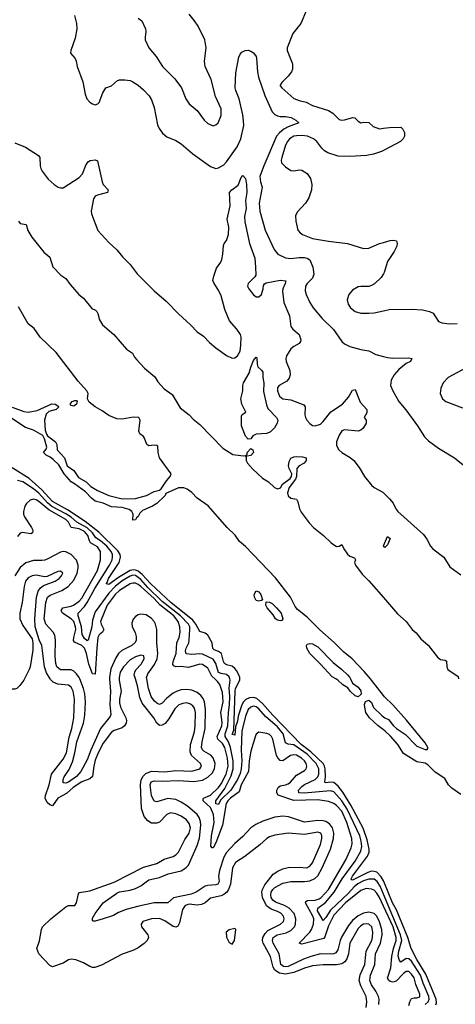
# Model space of a CAD drawing. Header units: inches. Extents: x 1934316 to 2140091, y 524953 to 667329.
# Tile 276 of 384: x 2047286 to 2050536, y 607573 to 614919. Entities that reach past the tile are written whole.
import ezdxf

# ---------------------------------------------------------------- set-up
doc = ezdxf.new("R2010")
doc.units = ezdxf.units.IN
doc.header["$MEASUREMENT"] = 0
for name, color, linetype in [('C0640', 7, 'Continuous'), ('C0641', 7, 'Continuous'), ('C0650', 7, 'Continuous'), ('C0651', 7, 'Continuous')]:
    doc.layers.add(name, color=color, linetype=linetype)

msp = doc.modelspace()

# ---------------------------------------------------------------- linework, layer by layer
at = {"layer": 'C0640', "color": 5}
for points, elevation in [([(2047322.7, 610000), (2047317.8, 609990), (2047287.8, 609952.2), (2047263.8, 609930), (2047250, 609924.4), (2047230, 609924.8), (2047152.5, 609952.5), (2047118.2, 609978.2), (2047105, 610000)], 240), ([(2049871.9, 607550), (2049876.2, 607590), (2049869.9, 607630), (2049830.9, 607710), (2049819.6, 607750), (2049827.2, 607792.8), (2049860.2, 607870), (2049871.7, 607970), (2049912.8, 608050), (2049918.7, 608070), (2049921.6, 608110), (2049912.1, 608150), (2049890.6, 608170.6), (2049870, 608173.7), (2049850, 608169.9), (2049830, 608158.7), (2049810, 608138.8), (2049749.6, 608030), (2049738.1, 607950), (2049727.1, 607912.9), (2049711.2, 607888.8), (2049690, 607875.3), (2049650, 607866.8), (2049550, 607867.7), (2049470, 607858.9), (2049410, 607842.6), (2049330, 607808.8), (2049270, 607796.9), (2049224.2, 607804.2), (2049188.3, 607828.3), (2049176.8, 607850), (2049157.9, 607930), (2049101.7, 608030), (2049096.9, 608050), (2049099.9, 608070), (2049118, 608102), (2049137.6, 608122.4), (2049231.4, 608170), (2049253.4, 608190), (2049258.5, 608210), (2049253.5, 608230), (2049233.4, 608253.4), (2049210, 608266.3), (2049162.6, 608282.6), (2049128.5, 608308.5), (2049098.5, 608370), (2049092.8, 608410), (2049097.1, 608430), (2049116, 608464), (2049158.9, 608521.1), (2049177.5, 608542.5), (2049212.7, 608567.3), (2049250, 608583), (2049290, 608593), (2049370, 608595.2), (2049428.8, 608591.2), (2049450, 608602.4), (2049470, 608628.9), (2049530, 608765.3), (2049539.8, 608810), (2049540.3, 608830), (2049532, 608850), (2049510, 608856.2), (2049410, 608840.6), (2049290, 608850.8), (2049190, 608834.8), (2049150, 608821.3), (2049130, 608809.6), (2049078, 608762), (2048965, 608675), (2048896, 608630), (2048872.7, 608590), (2048858.9, 608470), (2048844.6, 608430), (2048831.1, 608408.9), (2048810, 608391.3), (2048790, 608382.4), (2048710, 608365.3), (2048669.6, 608330.4), (2048642.8, 608317.2), (2048610, 608311.8), (2048550, 608319.5), (2048520.3, 608310), (2048499.5, 608280.5), (2048478.5, 608181.5), (2048465.4, 608154.6), (2048450, 608147.6), (2048430, 608153.6), (2048370, 608194.8), (2048330, 608212.8), (2048270, 608209.7), (2048205.5, 608190), (2048192.4, 608170), (2048194.4, 608150), (2048242, 608090), (2048247.3, 608070), (2048236, 608050), (2048213.5, 608026.5), (2048170, 607995.1), (2048130, 607974.5), (2048050, 607947), (2047895.9, 607864.1), (2047847.7, 607847.7), (2047830, 607847.6), (2047810, 607854.5), (2047762.6, 607882.6), (2047705.4, 607905.4), (2047670, 607909.8), (2047650, 607904.2), (2047610, 607880.3), (2047530, 607853.3), (2047510, 607862.6), (2047430, 607948.7), (2047413.2, 607990), (2047434.7, 608045.3), (2047448.7, 608130), (2047456.8, 608150), (2047517.4, 608210), (2047630, 608299.7), (2047650, 608309.4), (2047696.2, 608310), (2047709.1, 608330.9), (2047723.9, 608396.1), (2047732.7, 608407.3), (2047810, 608418.5), (2047990, 608484.3), (2048210, 608596.5), (2048310, 608624.4), (2048363.7, 608656.3), (2048430, 608674.9), (2048450, 608687), (2048470, 608708.4), (2048518.4, 608801.6), (2048550, 608850.4), (2048559.5, 608890), (2048550, 608922.6), (2048530, 608948.7), (2048490, 608977), (2048450, 608993), (2048410, 609001.5), (2048382.6, 608990), (2048330, 608932.8), (2048310, 608924.7), (2048270, 608925.1), (2048240.9, 608940.9), (2048214.2, 608974.2), (2048194.8, 609034.8), (2048187.9, 609210), (2048193, 609247), (2048206.2, 609273.8), (2048226.2, 609293.8), (2048270, 609312.2), (2048370, 609306.7), (2048450, 609316.1), (2048570, 609311.4), (2048629.7, 609330), (2048642, 609350), (2048634.8, 609370), (2048568.3, 609428.3), (2048557.1, 609457), (2048560.4, 609510), (2048590, 609606.4), (2048595.3, 609650), (2048597.5, 609750), (2048590, 609783.1), (2048578.5, 609798.5), (2048554.8, 609814.8), (2048530, 609821), (2048501.9, 609818.1), (2048473.7, 609806.3), (2048443.1, 609776.9), (2048398.4, 609701.6), (2048371.8, 609668.2), (2048350, 609654.6), (2048330, 609652.7), (2048310, 609669.7), (2048286, 609710), (2048198.8, 609818.8), (2048182.5, 609862.5), (2048165.3, 609950), (2048150.1, 610000)], 240), ([(2048028.4, 610000), (2048028.9, 609990), (2048043.4, 609910), (2048030.7, 609850), (2048030, 609821), (2048038.1, 609790), (2048078.4, 609710), (2048083.5, 609690), (2048081.3, 609670), (2048067.8, 609650), (2048050, 609636.5), (2047990, 609616.5), (2047970, 609603.2), (2047910, 609521.5), (2047870.5, 609450), (2047850, 609393.8), (2047838.4, 609350), (2047828.4, 609271.6), (2047810, 609256), (2047750, 609233.5), (2047685.2, 609190), (2047635.6, 609144.4), (2047569.5, 609110), (2047530, 609054.8), (2047510, 609060.6), (2047490, 609078.4), (2047476.1, 609110), (2047478.5, 609130), (2047504.9, 609210), (2047523.4, 609290), (2047610, 609400.9), (2047634.8, 609450), (2047654.9, 609565.1), (2047674.6, 609630), (2047690.7, 609709.3), (2047694.6, 609850), (2047684.4, 609910), (2047670, 609939.3), (2047650, 609953.6), (2047570, 609962.4), (2047535.9, 609975.9), (2047515.8, 609995.8), (2047513.3, 610000)], 240), ([(2047956.2, 610000), (2047963.9, 609910), (2047958.3, 609810), (2047964.8, 609735.2), (2047960.5, 609719.5), (2047889.8, 609630), (2047816.5, 609470), (2047790, 609397.5), (2047743.3, 609310), (2047710, 609273.6), (2047650, 609229.9), (2047630, 609222.7), (2047610, 609225.1), (2047609.8, 609249.8), (2047618, 609270), (2047655.1, 609324.9), (2047679.1, 609380.9), (2047697.9, 609450), (2047711.6, 609530), (2047762.1, 609670), (2047771.4, 609730), (2047776, 609830), (2047772.2, 609890), (2047763, 609930), (2047734.1, 610000)], 220), ([(2049965.5, 607570), (2049967.5, 607610), (2049962.5, 607630), (2049943.5, 607670), (2049910, 607717.9), (2049899.3, 607750), (2049903.3, 607790), (2049935.2, 607870), (2049941.5, 607950), (2049977.4, 608030), (2049989.6, 608090), (2049986.6, 608130), (2049970, 608188.2), (2049950, 608230.9), (2049930, 608250.8), (2049890, 608259.9), (2049850, 608253.7), (2049810, 608231.7), (2049770, 608198.2), (2049739.5, 608160.5), (2049686.6, 608073.4), (2049676.6, 608050), (2049659.8, 607980.2), (2049643.7, 607956.3), (2049630, 607949.2), (2049610, 607946.8), (2049530, 607950.2), (2049457.8, 607930), (2049404.3, 607910), (2049290, 607854.6), (2049270, 607851.2), (2049254, 607854), (2049235.1, 607870), (2049222.1, 607950), (2049177.9, 608030), (2049173.1, 608050), (2049178, 608070), (2049207.4, 608090), (2049274.3, 608105.7), (2049310, 608122.9), (2049335, 608150), (2049344, 608170), (2049346.6, 608210), (2049332.8, 608250), (2049295.7, 608290), (2049262.1, 608310), (2049195.2, 608335.2), (2049174.3, 608350), (2049162.9, 608370), (2049158.9, 608390), (2049162.1, 608410), (2049175, 608430), (2049190, 608443.1), (2049250, 608476.3), (2049310, 608489.7), (2049410, 608490.1), (2049450, 608494.7), (2049488.7, 608511.3), (2049510, 608532), (2049543.4, 608590), (2049604.7, 608730), (2049628.2, 608810), (2049630.8, 608850), (2049619, 608890), (2049598.3, 608918.3), (2049570, 608937.3), (2049550, 608942.8), (2049510, 608944.6), (2049410, 608932.8), (2049290.3, 608970.3), (2049250, 608976.4), (2049190, 608968.9), (2049100, 608940), (2049046.6, 608913.4), (2049010, 608888.2), (2048950, 608825.7), (2048890, 608772.6), (2048830, 608705), (2048810.1, 608669.9), (2048775.5, 608570), (2048770.1, 608530), (2048773.9, 608490), (2048763.6, 608470), (2048750, 608464.8), (2048690, 608460.1), (2048670, 608453), (2048601.8, 608410), (2048566.2, 608393.8), (2048433.6, 608366.4), (2048390, 608329.8), (2048290, 608329.3), (2048174.4, 608305.6), (2048079.7, 608280.3), (2048023.4, 608256.6), (2047985.1, 608234.9), (2047910, 608209.8), (2047850, 608194), (2047833.6, 608193.6), (2047830, 608198), (2047830, 608214.8), (2047848, 608250), (2047909.8, 608330), (2048010, 608402), (2048030, 608410.7), (2048110, 608424.6), (2048150, 608436.2), (2048190, 608456.3), (2048250, 608501.7), (2048330, 608519.1), (2048393.3, 608546.7), (2048490, 608569.7), (2048524.6, 608590), (2048544.9, 608610), (2048610, 608756.5), (2048628.3, 608811.7), (2048638.3, 608910), (2048635.7, 608935.7), (2048625.4, 608965.4), (2048609.9, 608990), (2048536.7, 609050), (2048490, 609080.7), (2048450, 609099.6), (2048390, 609109.5), (2048310, 609082.2), (2048290, 609089.1), (2048270.2, 609130.2), (2048258.3, 609210), (2048268, 609232), (2048290, 609241.2), (2048350, 609237.3), (2048470, 609242.6), (2048584.9, 609235.1), (2048650, 609245.4), (2048690, 609266.3), (2048722.1, 609297.9), (2048739.3, 609330), (2048743.9, 609370), (2048730, 609411), (2048711.1, 609431.1), (2048661, 609461), (2048650.9, 609470.9), (2048643, 609490), (2048646.5, 609530), (2048670.8, 609630), (2048671.5, 609771.5), (2048665.2, 609830), (2048654.8, 609854.8), (2048637.7, 609877.7), (2048610, 609899.4), (2048570, 609917.2), (2048530, 609922), (2048490, 609918.3), (2048460.2, 609910), (2048430, 609894.4), (2048383.8, 609856.2), (2048350, 609818.4), (2048330, 609810.6), (2048310, 609819.3), (2048290, 609836.5), (2048267.5, 609870), (2048247.9, 609927.9), (2048234.2, 610000)], 220), ([(2050000, 608304.7), (2049970, 608369.5), (2049950, 608402), (2049930, 608423.8), (2049910, 608432.6), (2049870, 608436.7), (2049830, 608422.8), (2049717.2, 608330), (2049630, 608236.9), (2049590, 608157.5), (2049563.4, 608076.6), (2049555.5, 608064.5), (2049390, 608020.4), (2049369.9, 608029.9), (2049449.9, 608110), (2049463.2, 608130), (2049478.5, 608170), (2049479.2, 608210), (2049472.8, 608230), (2049417.4, 608330), (2049421.2, 608338.8), (2049433.1, 608346.9), (2049490, 608349.1), (2049520.9, 608359.1), (2049536, 608370), (2049589.9, 608430), (2049718.6, 608650), (2049758.6, 608741.4), (2049765.6, 608770), (2049764.5, 608810), (2049727.7, 608930), (2049690, 609013.8), (2049650, 609057.1), (2049630, 609070.7), (2049590, 609085.9), (2049510, 609097.4), (2049330, 609094.5), (2049213.2, 609133.2), (2049203.8, 609150), (2049204.9, 609170), (2049213.6, 609190), (2049230, 609203.9), (2049270, 609209.6), (2049290, 609217.4), (2049305.8, 609230), (2049350, 609283.5), (2049410, 609317.3), (2049422, 609330), (2049427.9, 609350), (2049422.2, 609370), (2049409.8, 609390), (2049388.7, 609410), (2049350, 609430.9), (2049330, 609435), (2049306, 609430), (2049250.1, 609389.9), (2049230, 609391.6), (2049211.3, 609411.3), (2049202.2, 609430), (2049175.6, 609550), (2049164.5, 609570), (2049150, 609585.3), (2049130, 609594.4), (2049070, 609603.5), (2049051.2, 609588.8), (2049044.5, 609575.6), (2049010, 609461.6), (2048997.5, 609390), (2048993.4, 609310), (2048937.7, 609210), (2048922.9, 609157.1), (2048859.2, 609110), (2048838.8, 609090), (2048826.3, 609070), (2048800.2, 608910), (2048750, 608778.4), (2048730, 608740.6), (2048721, 608741), (2048712.9, 608752.9), (2048717, 608830), (2048735.8, 608930), (2048731.8, 608990), (2048710, 609041.2), (2048655.5, 609090), (2048655.3, 609104.7), (2048656.4, 609110), (2048710, 609132.3), (2048770.2, 609190), (2048790, 609218), (2048827.3, 609290), (2048842.2, 609350), (2048837.5, 609410), (2048817.4, 609490), (2048799.8, 609519.8), (2048764.8, 609550), (2048760.3, 609570), (2048794.8, 609650), (2048796, 609676), (2048787.5, 609750), (2048804.7, 609830), (2048799.7, 609899.7), (2048778.7, 609958.7), (2048762.2, 609982.2), (2048742.7, 610000)], 180), ([(2050000, 608395.3), (2049975, 608455), (2049953.8, 608490), (2049930, 608505.7), (2049890, 608506.3), (2049850, 608494.8), (2049808.3, 608471.7), (2049781.2, 608450), (2049739, 608401), (2049604.8, 608275.2), (2049570, 608220.4), (2049550, 608198.5), (2049507.3, 608270), (2049509.4, 608290), (2049568.6, 608331.4), (2049631.7, 608408.3), (2049692.3, 608510), (2049790, 608639.6), (2049830, 608716), (2049838.8, 608750), (2049834.4, 608790), (2049823.5, 608830), (2049730, 609029.5), (2049690, 609090.6), (2049630, 609157.8), (2049605.8, 609165.8), (2049407.4, 609147.4), (2049367.6, 609150), (2049366.2, 609170), (2049390, 609197.5), (2049410, 609213), (2049489.9, 609250), (2049509.1, 609270.9), (2049516.9, 609290), (2049517.1, 609330), (2049498.3, 609370), (2049430, 609439.7), (2049330, 609509.4), (2049290, 609514.4), (2049270, 609523.4), (2049252.8, 609590), (2049210, 609642.1), (2049120.6, 609720.6), (2049070, 609776.9), (2049050, 609791.2), (2049030, 609796.2), (2049010, 609790.9), (2048990, 609771.3), (2048970, 609722.4), (2048943.9, 609610), (2048939.3, 609470), (2048942.6, 609390), (2048938.2, 609330), (2048930, 609295.6), (2048910, 609250), (2048862, 609170), (2048783.2, 609096.8), (2048770, 609062.7), (2048750, 609067.5), (2048748.8, 609090), (2048816.1, 609183.9), (2048863.7, 609276.3), (2048878.3, 609330), (2048878.5, 609390), (2048858.9, 609490), (2048843.6, 609530), (2048819, 609570), (2048818.6, 609590), (2048838.5, 609650), (2048842.8, 609750), (2048851.9, 609808.1), (2048854.4, 609870), (2048848.8, 609931.2), (2048855.8, 609990), (2048853.6, 610000)], 160), ([(2050000, 608493.4), (2049983.7, 608523.7), (2049950, 608557.5), (2049930, 608564.7), (2049910, 608565.5), (2049882.8, 608557.2), (2049770, 608499.5), (2049761, 608501), (2049758.2, 608510), (2049769.2, 608530), (2049881, 608679), (2049892, 608708), (2049892.4, 608730), (2049878.8, 608798.8), (2049847.9, 608887.9), (2049757.4, 609057.4), (2049695.7, 609155.7), (2049661.2, 609201.2), (2049630, 609227.5), (2049610, 609230.8), (2049564.5, 609224.5), (2049561.7, 609230), (2049568.4, 609271.6), (2049565.8, 609330), (2049561.1, 609350), (2049550, 609370), (2049457.6, 609457.6), (2049385.1, 609510), (2049175.4, 609730), (2049098.2, 609818.2), (2049054.7, 609854.7), (2049030, 609863), (2048999.6, 609860.4), (2048973.7, 609846.3), (2048954.1, 609825.9), (2048940.1, 609799.9), (2048916.5, 609723.5), (2048910, 609685.6), (2048896.2, 609643.8), (2048890, 609582), (2048870, 609587), (2048882.8, 609617.2), (2048893.2, 609910), (2048897.1, 609930), (2048927.6, 609990), (2048927.7, 610000)], 140), ([(2049753.5, 610000), (2049767.8, 609967.8), (2049810, 609940.2), (2049830, 609910.5), (2049833.2, 609886.8), (2049810, 609866), (2049790, 609873.3), (2049751.8, 609910), (2049734.7, 609934.8), (2049697.2, 609957.2), (2049659.5, 609990), (2049643.8, 610000)], 120), ([(2050000, 609875.7), (2049910.8, 609990.8), (2049902.9, 610000)], 120), ([(2050000, 609620.1), (2049959.8, 609650), (2049896.8, 609710), (2049868.3, 609750), (2049859.7, 609790), (2049859.2, 609810), (2049867, 609833), (2049890, 609842.6), (2049910, 609824.9), (2049926.5, 609786.5), (2049987.2, 609727.2), (2050000, 609717.7)], 120)]:
    msp.add_lwpolyline(points, dxfattribs=dict(at, elevation=elevation))
at = {"layer": 'C0640', "color": 5, "elevation": 260}
msp.add_lwpolyline([(2048890, 608138), (2048850, 608128.7), (2048826.8, 608110), (2048830, 608074), (2048850, 608034), (2048870, 608022), (2048888, 608050), (2048898, 608130)], close=True, dxfattribs=at)
at = {"layer": 'C0641', "color": 5}
for points, elevation in [([(2049426, 614990), (2049382.2, 614890), (2049324.7, 614815.3), (2049281.6, 614710), (2049282, 614690), (2049322, 614590), (2049320.7, 614550), (2049313.4, 614530), (2049290, 614497.2), (2049240.7, 614450), (2049228.7, 614431.3), (2049230, 614426), (2049240.7, 614410), (2049330, 614331.7), (2049370, 614316.1), (2049423, 614303), (2049470, 614280.2), (2049590, 614242.4), (2049621, 614221), (2049670, 614174), (2049690, 614169.1), (2049710, 614171.7), (2049772, 614190), (2049786, 614186), (2049810, 614162.8), (2049830, 614150.8), (2049850, 614154.8), (2049890, 614151), (2049922, 614122), (2049970, 614103.8), (2050000, 614108.7)], 180), ([(2047694.4, 614950), (2047710.4, 614890), (2047712.2, 614850), (2047699.2, 614780.8), (2047666.4, 614690), (2047666, 614670), (2047698.8, 614630), (2047707.3, 614610), (2047714, 614570), (2047755.9, 614455.9), (2047775.3, 614364.7), (2047787.7, 614330), (2047810, 614304), (2047830, 614290.8), (2047850, 614282.8), (2047870, 614291.3), (2047878, 614302), (2047905.6, 614374.4), (2047929.2, 614410.8), (2047970, 614424.7), (2048015.5, 614464.5), (2048030, 614470.8), (2048070, 614470.6), (2048110, 614464.9), (2048130, 614455.5), (2048170, 614430.4), (2048210, 614397.1), (2048252.4, 614350), (2048270, 614320.7), (2048290, 614264.7), (2048314.9, 614134.9), (2048326.9, 614106.9), (2048351.6, 614071.6), (2048384.6, 614044.6), (2048450, 614017), (2048490, 613992), (2048577.6, 613917.6), (2048710, 613824.6), (2048749.2, 613809.2), (2048770, 613813.6), (2048810, 613837.3), (2048830, 613859.6), (2048907.4, 613970), (2048936.5, 614030), (2048957, 614130), (2048955.8, 614164.2), (2048950.4, 614210.4), (2048923, 614330), (2048897.5, 614390), (2048893.7, 614410), (2048897.6, 614522.4), (2048920.4, 614639.6), (2048930, 614662.8), (2048942.4, 614677.6), (2048968, 614690), (2048990.8, 614690.8), (2049010, 614684.7), (2049030, 614671), (2049050, 614644.7), (2049052.8, 614632.8), (2049059.6, 614530), (2049067.6, 614490), (2049114, 614354), (2049170, 614232.2), (2049190, 614211.5), (2049210, 614201.6), (2049230, 614195.9), (2049270, 614196.3), (2049310.4, 614190), (2049346.7, 614170), (2049367.3, 614150), (2049290, 614120.8), (2049257.5, 614102.5), (2049224.1, 614075.9), (2049201, 614050), (2049106.4, 613830), (2049078.4, 613750), (2049081.6, 613710), (2049095.6, 613670), (2049073.6, 613550), (2049078.6, 613490), (2049118.2, 613350), (2049185.1, 613205.1), (2049212, 613170), (2049270, 613141.2), (2049310, 613137.1), (2049370, 613144.2), (2049410, 613143.8), (2049430, 613140.1), (2049450, 613126.3), (2049473.8, 613073.8), (2049479.2, 613020.8), (2049470.1, 612989.9), (2049430.2, 612950), (2049419.3, 612930), (2049416.9, 612896.9), (2049423.9, 612870), (2049451.1, 612810), (2049475.2, 612770), (2049543.8, 612690), (2049627.6, 612607.6), (2049690, 612518), (2049710, 612501.3), (2049750, 612481.3), (2049830, 612459.5), (2049890, 612448.9), (2049942.2, 612422.2), (2050000, 612407.3)], 160), ([(2048170.3, 614930.3), (2048197.3, 614910), (2048225.5, 614850), (2048228, 614830), (2048221.6, 614790), (2048223.1, 614770), (2048250.3, 614710), (2048303.5, 614643.5), (2048351.8, 614570), (2048441.3, 614481.3), (2048458.7, 614458.7), (2048492.7, 614410), (2048524.4, 614330), (2048550, 614290.8), (2048610, 614242), (2048663, 614170), (2048690, 614144.9), (2048730, 614127.7), (2048750, 614134), (2048766, 614150), (2048790, 614204.7), (2048790, 614255.3), (2048746.7, 614346.7), (2048713.6, 614473.6), (2048669.5, 614570), (2048665.6, 614610), (2048676.4, 614710), (2048668.3, 614770), (2048616.8, 614870), (2048590, 614911.5), (2048550, 614959.6)], 180), ([(2050000, 613942.3), (2049985.4, 613934.6), (2049925, 613915.1), (2049874.5, 613905.5), (2049750, 613898), (2049662.2, 613902.2), (2049585.2, 613925.2), (2049559.8, 613939.8), (2049539.8, 613959.8), (2049503.1, 614010), (2049476.9, 614030), (2049433.3, 614050), (2049390, 614055.8), (2049350, 614053.4), (2049330, 614049), (2049299.7, 614030), (2049283.5, 614010), (2049270, 613982), (2049241.7, 613890), (2049237.1, 613870), (2049238.8, 613850), (2049270, 613820.7), (2049310, 613794.8), (2049330, 613791), (2049370, 613798.8), (2049390, 613796), (2049430, 613771), (2049455.2, 613735.2), (2049464.9, 613690), (2049464, 613650), (2049442, 613590), (2049417.3, 613550), (2049355.8, 613484.2), (2049343.7, 613456.3), (2049345.1, 613414.9), (2049361.7, 613350), (2049377.6, 613330), (2049396.7, 613316.7), (2049470, 613286), (2049590, 613266), (2049731.3, 613250), (2049850, 613212), (2049890, 613215.3), (2049970, 613248.9), (2050000, 613256.9)], 180), ([(2047250, 613999.7), (2047328.8, 613968.8), (2047425.8, 613905.8), (2047436, 613890), (2047438.9, 613830), (2047442.6, 613810), (2047453.4, 613790), (2047498.9, 613730), (2047542.3, 613690), (2047572.7, 613670), (2047590, 613663.8), (2047610, 613665), (2047730, 613742), (2047754.3, 613770), (2047781.1, 613838.9), (2047798.7, 613861.3), (2047811.5, 613868.5), (2047850, 613874.4), (2047865.8, 613865.8), (2047900.4, 613710), (2047908.4, 613690), (2047946.4, 613650), (2047940.5, 613630), (2047867.3, 613610), (2047850, 613601.3), (2047836.5, 613583.5), (2047820.3, 613490), (2047822.6, 613470), (2047870, 613345.3), (2047950, 613255.6), (2048010, 613203.1), (2048053.6, 613150), (2048110, 613092.2), (2048163.4, 613023.4), (2048290, 612895.5), (2048379.3, 612819.3), (2048470, 612724.2), (2048561.5, 612641.5), (2048610, 612590.2), (2048657.6, 612557.6), (2048702.8, 612510), (2048750, 612471.3), (2048830, 612412.7), (2048870, 612393.7), (2048890, 612395.8), (2048910, 612412), (2048930, 612446.7), (2048936.8, 612490), (2048937.1, 612550), (2048933, 612570), (2048906.6, 612610), (2048851.4, 612671.4), (2048816, 612756), (2048790, 612858.9), (2048770, 612901.6), (2048736.3, 612950), (2048727.9, 612972.1), (2048734.2, 613005.8), (2048755.3, 613064.7), (2048786, 613110), (2048794, 613130), (2048802, 613170), (2048805.3, 613234.7), (2048812, 613250), (2048830, 613270.6), (2048843.4, 613316.6), (2048846.3, 613370), (2048835, 613430), (2048856.5, 613530), (2048851.6, 613630), (2048869.4, 613650), (2048915, 613685), (2048937.6, 613742.4), (2048950, 613756.3), (2048970, 613733.4), (2048978.6, 613690), (2048980.9, 613630), (2048971.4, 613570), (2048975, 613510), (2048964.2, 613450), (2048965.4, 613410), (2049001.2, 613250), (2049039.3, 613139.3), (2049046.3, 613073.7), (2049046.9, 613013.1), (2049039.5, 613000.5), (2048990, 612951.1), (2048985.2, 612930), (2048994.6, 612910), (2049030, 612866.3), (2049050, 612850.3), (2049070, 612850.4), (2049089.6, 612870), (2049102.4, 612910), (2049105.1, 612934.9), (2049111.8, 612948.2), (2049123.9, 612956.1), (2049230, 612974.9), (2049270.8, 612970), (2049267, 612950), (2049249.4, 612910.6), (2049247.2, 612892.8), (2049257.6, 612810), (2049299, 612710), (2049309.3, 612629.3), (2049323.8, 612610), (2049370.4, 612570), (2049384, 612530), (2049382, 612518), (2049370, 612502), (2049330, 612481.2), (2049310, 612462.7), (2049277.6, 612410), (2049272.2, 612390), (2049273.7, 612370), (2049302.2, 612302.2), (2049304, 612270), (2049296.5, 612243.5), (2049278.3, 612221.7), (2049222, 612190), (2049210, 612174), (2049208.4, 612150), (2049224.5, 612110), (2049250, 612090.2), (2049310, 612083), (2049406.5, 612046.5), (2049415.8, 612030), (2049413, 611970), (2049417.2, 611950), (2049428.4, 611930), (2049450, 611906.2), (2049470, 611891.1), (2049490, 611888.7), (2049530, 611901.8), (2049550, 611920.7), (2049606.7, 611993.3), (2049694.5, 612050), (2049738.3, 612101.7), (2049770, 612155.5), (2049790, 612161), (2049826.4, 612066.4), (2049874.9, 612010), (2049875.3, 611984.7), (2049856, 611950), (2049871, 611930), (2049870.7, 611910), (2049847.5, 611872.5), (2049830, 611857), (2049810.4, 611849.7), (2049710, 611857.8), (2049689, 611851), (2049670, 611819.6), (2049649.5, 611770), (2049650, 611742), (2049666.4, 611710), (2049689.1, 611690), (2049752, 611652), (2049779.7, 611630), (2049819.1, 611579.1), (2049858.4, 611510), (2049910, 611446.9), (2049930, 611428.4), (2049994, 611394), (2050000, 611388.2)], 140), ([(2047276.3, 613416.3), (2047290, 613399.5), (2047334.4, 613390), (2047346.8, 613346.8), (2047377.3, 613297.3), (2047465.5, 613185.5), (2047510, 613147.3), (2047534.5, 613074.5), (2047592.7, 613012.7), (2047630, 612987), (2047662.7, 612942.7), (2047728.2, 612868.2), (2047761.2, 612841.2), (2047823.7, 612763.7), (2047851.3, 612751.3), (2047861.5, 612741.5), (2047870, 612726.8), (2047881, 612681), (2047902.9, 612642.9), (2047988.1, 612570), (2048081.6, 612461.6), (2048127.9, 612430), (2048142.4, 612402.4), (2048160.5, 612380.5), (2048218.3, 612318.4), (2048294.4, 612254.4), (2048316.3, 612216.3), (2048364.8, 612164.8), (2048423.4, 612123.4), (2048483, 612023), (2048550, 611971.3), (2048579.4, 611939.4), (2048630, 611898.6), (2048802.2, 611722.2), (2048875.9, 611675.9), (2048954.8, 611665.2), (2048967.1, 611667.1), (2048975.3, 611655.3), (2048975.3, 611630), (2048985.5, 611610), (2049024.8, 611564.8), (2049098.3, 611498.3), (2049143.1, 611470), (2049188.1, 611428.1), (2049210, 611419.6), (2049232.6, 611427.4), (2049247, 611453), (2049303.5, 611496.5), (2049314.5, 611510), (2049315.6, 611530), (2049296, 611570), (2049292.4, 611590), (2049296.4, 611623.6), (2049310, 611647.7), (2049330, 611658), (2049350, 611661.3), (2049397.1, 611657.1), (2049422, 611650), (2049424, 611630), (2049407.3, 611610), (2049370, 611589.7), (2049354.3, 611570), (2049350.3, 611510), (2049344.4, 611490), (2049296.9, 611430), (2049284, 611390), (2049287.7, 611367.7), (2049310, 611350.2), (2049350, 611342.4), (2049361.7, 611321.7), (2049374.6, 611270), (2049385.8, 611245.8), (2049445.5, 611165.5), (2049478.2, 611130), (2049553.6, 611070), (2049610, 611016.5), (2049650, 610988.9), (2049669.6, 610990.4), (2049690, 611004.7), (2049704.4, 610970), (2049730.9, 610930.9), (2049750, 610916.5), (2049784.5, 610904.5), (2049791.3, 610890), (2049783.7, 610870), (2049790.4, 610850), (2049842, 610782), (2049891.8, 610731.8), (2050000, 610607)], 120), ([(2050000, 613023.6), (2049983.1, 612996.9), (2049932.3, 612947.7), (2049910, 612935.1), (2049890, 612929.7), (2049830, 612929.7), (2049810, 612925.1), (2049770, 612901.6), (2049742.4, 612870), (2049728.7, 612830), (2049736.7, 612796.7), (2049754.4, 612770), (2049790, 612742), (2049830, 612730.3), (2049890, 612728.7), (2049930, 612732.4), (2050000, 612747.4)], 180), ([(2047230, 612029), (2047316.9, 611996.9), (2047350, 611990.3), (2047415.8, 612004.2), (2047527, 612053), (2047550.8, 612050), (2047570, 612039.3), (2047578.4, 612030), (2047557.3, 612010), (2047503.5, 611996.5), (2047484.1, 611975.9), (2047471.4, 611930), (2047476.2, 611856.2), (2047485.5, 611825.5), (2047494.1, 611814.1), (2047552.3, 611770), (2047562.8, 611750), (2047566, 611710), (2047620.3, 611650), (2047639.1, 611590), (2047690, 611554.9), (2047724.1, 611504.1), (2047782.6, 611470), (2047817.1, 611437.1), (2047866, 611406), (2047950, 611368.7), (2048050, 611343.2), (2048150, 611347.7), (2048231.6, 611368.4), (2048290, 611399.5), (2048328.7, 611410), (2048342, 611418), (2048380.5, 611479.5), (2048409, 611510), (2048415.1, 611530), (2048329.6, 611650), (2048318, 611690), (2048316, 611736), (2048310, 611742), (2048290, 611745.2), (2048250, 611740.9), (2048234, 611750), (2048217.2, 611797.2), (2048209.2, 611809.2), (2048182, 611830), (2048174, 611850), (2048184, 611930), (2048175.3, 611950), (2048132.9, 611952.9), (2048050, 611939.3), (2048010, 611940.7), (2047950, 611966), (2047901.9, 612001.9), (2047849.9, 612029.9), (2047804.9, 612064.9), (2047791.1, 612090), (2047795.8, 612130), (2047788, 612150), (2047721.5, 612221.5), (2047557.2, 612437.2), (2047439.7, 612550), (2047394.8, 612614.8), (2047350, 612649.7), (2047276.9, 612776.9)], 120), ([(2049902.9, 610000), (2049855.1, 610055.1), (2049766.6, 610150), (2049701.8, 610201.8), (2049633.2, 610273.2), (2049525.7, 610365.7), (2049430, 610461), (2049358.4, 610518.4), (2049341.2, 610541.2), (2049306.2, 610610), (2049193.7, 610753.7), (2048970, 610989.7), (2048925.3, 611025.3), (2048893.8, 611073.8), (2048834.5, 611130), (2048691.7, 611291.7), (2048609.3, 611349.3), (2048571.4, 611391.4), (2048536.2, 611416.2), (2048510, 611426.3), (2048470, 611426.8), (2048375.5, 611384.5), (2048370.4, 611370), (2048308.9, 611310), (2048278, 611290), (2048203.3, 611256.7), (2048182.4, 611237.6), (2048170, 611212), (2048157.6, 611202.4), (2048150, 611187.8), (2048130, 611186), (2048133, 611230), (2048122, 611250), (2048103.7, 611263.7), (2048050, 611279.1), (2047970, 611284), (2047910, 611310.9), (2047850, 611327.3), (2047820.8, 611350), (2047777.3, 611397.3), (2047695.9, 611455.9), (2047669.3, 611470), (2047616.9, 611530), (2047576.8, 611596.8), (2047536.9, 611636.9), (2047514.6, 611654.6), (2047483.6, 611670), (2047464.5, 611690), (2047484.6, 611715.4), (2047489.7, 611730), (2047472.3, 611792.3), (2047457.7, 611817.7), (2047390, 611855.4), (2047330, 611876.4), (2047213, 611953)], 120), ([(2048927.7, 610000), (2048927.9, 610010), (2048921.6, 610030), (2048902.6, 610062.6), (2048890, 610079.5), (2048870, 610094.6), (2048830, 610104.7), (2048814.4, 610114.4), (2048805.8, 610130), (2048792.8, 610190), (2048770, 610205.8), (2048738.1, 610218.1), (2048727.6, 610227.6), (2048721, 610270), (2048690, 610328.2), (2048670, 610342.7), (2048630, 610355.4), (2048600.7, 610410), (2048578.2, 610438.2), (2048413.9, 610570), (2048263.5, 610710), (2048199.4, 610779.4), (2048170, 610804), (2048150, 610813), (2048134.3, 610814.3), (2048110, 610808.4), (2048023.2, 610756.8), (2047950, 610705.7), (2047931.6, 610710), (2047939.8, 610720.2), (2047949.7, 610750), (2048027.7, 610870), (2048039, 610910), (2048034.8, 610930), (2048017.3, 610957.3), (2047875.7, 611095.7), (2047775.4, 611175.4), (2047642.5, 611262.5), (2047530, 611323.4), (2047452, 611412), (2047355.7, 611495.7), (2047230, 611575.4)], 140), ([(2048853.6, 610000), (2048850, 610016.5), (2048830, 610034.3), (2048790, 610040.3), (2048768.7, 610048.7), (2048750, 610116.8), (2048729.1, 610149.1), (2048650, 610186.2), (2048630, 610188.2), (2048570, 610181.9), (2048528.3, 610188.4), (2048523.8, 610210), (2048527.9, 610230), (2048547.6, 610270), (2048550.9, 610290), (2048556.3, 610370), (2048554.4, 610390), (2048546, 610410), (2048486.5, 610470), (2048350, 610578.6), (2048242.9, 610682.9), (2048190, 610742.3), (2048150, 610771.4), (2048130, 610773.9), (2048110, 610768.1), (2048050, 610731.4), (2047997.3, 610690), (2047950, 610639.9), (2047850, 610499.9), (2047830, 610437.8), (2047824.3, 610390), (2047798, 610290), (2047790, 610285), (2047770, 610303), (2047751.4, 610331.4), (2047748.3, 610390), (2047722.6, 610470), (2047722.5, 610490), (2047770, 610541.1), (2047789.4, 610570), (2047845.8, 610674.2), (2047955.1, 610850), (2047974.8, 610890), (2047979.4, 610910), (2047977.5, 610930), (2047968.4, 610950), (2047935.1, 610990), (2047890, 611031.9), (2047853.6, 611053.6), (2047829.7, 611090), (2047790, 611128.8), (2047712, 611170), (2047670, 611207.1), (2047630, 611232.1), (2047526.1, 611286.1), (2047493.6, 611313.6), (2047430, 611386.3), (2047390, 611418.5), (2047310.5, 611470), (2047270, 611481.2)], 160), ([(2048742.7, 610000), (2048720.4, 610020.4), (2048690, 610079.9), (2048650, 610108.4), (2048630, 610110.3), (2048545.4, 610085.4), (2048490, 610092.2), (2048450.7, 610090.7), (2048437, 610097), (2048429, 610109), (2048431.7, 610130), (2048452.8, 610190), (2048457.4, 610270), (2048475, 610310), (2048482.2, 610350), (2048480.5, 610390), (2048467.4, 610430), (2048436.8, 610470), (2048332.6, 610552.6), (2048290, 610599.6), (2048190, 610689.6), (2048170, 610705.8), (2048150, 610714.3), (2048130, 610715.3), (2048110, 610709.9), (2048030, 610661.4), (2047997.7, 610630), (2047938.2, 610550), (2047890.1, 610430), (2047893.1, 610410), (2047912.9, 610370), (2047902.9, 610350), (2047879.2, 610330), (2047870.1, 610309.9), (2047861.1, 610230), (2047850, 610037.2), (2047830, 610037.7), (2047801.1, 610110), (2047784.4, 610190), (2047770, 610228.9), (2047750, 610251.1), (2047695.4, 610275.4), (2047688.2, 610288.2), (2047689.4, 610310), (2047704.6, 610370), (2047703.4, 610390), (2047690, 610427.9), (2047669.4, 610450), (2047606.5, 610490), (2047594.3, 610510), (2047609, 610531), (2047670, 610543.7), (2047688, 610552), (2047730, 610580.3), (2047750, 610602.4), (2047865.7, 610810), (2047889.9, 610889.9), (2047889.3, 610950), (2047866.6, 610986.6), (2047815.3, 611015.3), (2047805.7, 611030), (2047795.6, 611070), (2047770, 611100.7), (2047730, 611119.4), (2047669.1, 611129.1), (2047650.9, 611170), (2047630.3, 611190), (2047502.9, 611262.9), (2047430, 611323.7), (2047410, 611336.2), (2047390, 611341), (2047365.3, 611334.7), (2047336.9, 611310), (2047324.2, 611290), (2047313.5, 611250), (2047313.9, 611230), (2047321.2, 611210), (2047375.3, 611130), (2047382.9, 611110), (2047381.6, 611090), (2047370, 611083.6), (2047306.5, 611093.5), (2047290, 611088.4), (2047270, 611063.2)], 180), ([(2047734.1, 610000), (2047730, 610009.9), (2047710, 610039.6), (2047690, 610058), (2047670, 610067.5), (2047590, 610069), (2047564.3, 610090), (2047556, 610116), (2047550.3, 610170), (2047552.4, 610290), (2047547, 610327), (2047535.8, 610350), (2047481.1, 610410), (2047467.4, 610450), (2047481, 610570), (2047494.7, 610610), (2047513.5, 610626.5), (2047600.9, 610659.1), (2047646.9, 610690), (2047690, 610738.3), (2047715.5, 610790), (2047723.1, 610830), (2047722.3, 610850), (2047710, 610887.7), (2047670, 610929.1), (2047630, 610949.9), (2047610, 610951.8), (2047590, 610947.3), (2047501.9, 610898.1), (2047472.8, 610887.2), (2047450, 610883.2), (2047390, 610884.3), (2047332.7, 610867.3), (2047290, 610831.9), (2047249.2, 610770.8)], 220), ([(2050000, 610988.7), (2049998, 610990), (2050000, 610994.5)], 120), ([(2047513.3, 610000), (2047485.9, 610045.9), (2047471.4, 610091.4), (2047450, 610249.3), (2047432.1, 610292.1), (2047402.4, 610390), (2047397.9, 610450), (2047410.9, 610610), (2047424.1, 610656), (2047440.9, 610679.1), (2047462.5, 610697.5), (2047550, 610729.4), (2047579.7, 610750), (2047597.7, 610770), (2047607, 610790), (2047590, 610805.1), (2047570, 610801.1), (2047490, 610764), (2047470, 610761.1), (2047410, 610774.1), (2047378, 610770), (2047350, 610753.8), (2047330, 610729.6), (2047319.2, 610690), (2047304.2, 610570), (2047287.1, 610490), (2047286.1, 610450), (2047310, 610399.7), (2047378.5, 610298.5), (2047385.2, 610270), (2047384.1, 610215.9), (2047364.2, 610090), (2047357.2, 610070), (2047322.7, 610000)], 240), ([(2048234.2, 610000), (2048232.3, 610010), (2048241, 610039), (2048292.4, 610107.6), (2048311, 610150), (2048315.6, 610190), (2048308.4, 610270), (2048309.9, 610369.9), (2048299.6, 610410), (2048289.1, 610430), (2048270, 610451.2), (2048230, 610477.7), (2048190, 610484.2), (2048170, 610479.8), (2048150, 610466.4), (2048133.5, 610446.5), (2048122.9, 610417.1), (2048124.3, 610390), (2048147, 610347), (2048155.8, 610315.8), (2048154.5, 610290), (2048147.1, 610272.9), (2048122.5, 610250), (2048048.4, 610211.6), (2048023.2, 610190), (2048002.2, 610157.8), (2047965, 610075), (2047955.4, 610010), (2047956.2, 610000)], 220), ([(2049643.8, 610000), (2049617.1, 610017.1), (2049531.3, 610111.3), (2049469.4, 610169.4), (2049449.8, 610190), (2049427.7, 610230), (2049426, 610250), (2049430, 610261), (2049450, 610266), (2049470, 610262), (2049510, 610238.7), (2049624.2, 610124.2), (2049690, 610071.7), (2049731.4, 610031.4), (2049749, 610010), (2049753.5, 610000)], 120), ([(2048150.1, 610000), (2048141.1, 610030), (2048143.9, 610050), (2048152.5, 610067.5), (2048191.2, 610110), (2048215.7, 610150), (2048212, 610172), (2048190, 610177.1), (2048150, 610165.6), (2048110, 610142), (2048060.8, 610090), (2048034.8, 610050), (2048027.9, 610012.1), (2048028.4, 610000)], 240)]:
    msp.add_lwpolyline(points, dxfattribs=dict(at, elevation=elevation))
at = {"layer": 'C0641', "color": 5, "elevation": 120}
for points in [[(2048990, 611788.2), (2048970, 611811.6), (2048940.3, 611890), (2048940.1, 611959.9), (2048946.6, 611973.4), (2048972.3, 611990), (2048943, 612050), (2048936.2, 612090), (2048951.6, 612150), (2048951.6, 612190), (2048956.9, 612210), (2048998.6, 612281.4), (2049010, 612326.8), (2049030, 612377.3), (2049050, 612401), (2049055.5, 612395.5), (2049056.5, 612350), (2049062, 612330), (2049090, 612304.4), (2049099, 612290), (2049100.2, 612250), (2049108.4, 612210), (2049105.6, 612145.6), (2049126.2, 612046.2), (2049138.2, 612018.2), (2049201.1, 611950), (2049211.8, 611930), (2049207.2, 611910), (2049185.9, 611874.1), (2049156.4, 611843.6), (2049129, 611831), (2049050, 611826.2), (2049025.9, 611814.1), (2049010, 611792)], [(2047690, 612035.4), (2047670, 612039.6), (2047662, 612050), (2047677, 612070), (2047698.3, 612078.3), (2047710, 612078), (2047715.8, 612070), (2047710, 612049.7)], [(2048983.2, 611663.2), (2048975.3, 611670), (2048982.7, 611677.3), (2048984.2, 611690), (2049010, 611720.4), (2049024.9, 611710), (2049031, 611690), (2049010, 611667.8)], [(2049070, 610580.7), (2049050, 610585.1), (2049046.6, 610590), (2049036.9, 610610), (2049036.3, 610630), (2049050, 610658), (2049070.3, 610650.3), (2049085.5, 610630), (2049098, 610590), (2049090, 610586)], [(2049230, 610433.6), (2049210, 610438.9), (2049195.6, 610450), (2049177.9, 610477.9), (2049132.6, 610530), (2049123, 610550), (2049124.5, 610575.5), (2049150, 610574), (2049170, 610563.1), (2049203.1, 610530), (2049236.5, 610490), (2049250, 610448.7), (2049242.5, 610437.5)]]:
    msp.add_lwpolyline(points, close=True, dxfattribs=at)
at = {"layer": 'C0650', "color": 5}
for points, elevation in [([(2050000, 609717.7), (2050010, 609710.3), (2050037.8, 609697.8), (2050074.4, 609650), (2050096.4, 609630), (2050165, 609584.9), (2050235.8, 609510), (2050250, 609498.9), (2050310, 609472.7), (2050325.6, 609474.4), (2050330, 609482), (2050331.3, 609490), (2050310, 609524.2), (2050172.4, 609692.4), (2050070, 609807.1), (2050006.8, 609866.9), (2050000, 609875.7)], 120), ([(2050577.5, 609137.5), (2050510, 609185.4), (2050486, 609210), (2050456.9, 609256.9), (2050385.6, 609305.6), (2050330, 609360.4), (2050310, 609370.9), (2050250, 609380.7), (2050150, 609442.9), (2050107.2, 609510), (2050053.3, 609573.3), (2050011.5, 609611.5), (2050000, 609620.1)], 120), ([(2050391.1, 607568.9), (2050395.1, 607584.9), (2050392.3, 607610), (2050381.6, 607641.6), (2050316.5, 607796.5), (2050250, 607906.5), (2050207.2, 607990), (2050182.9, 608070), (2050096.6, 608276.6), (2050068, 608330), (2050001.8, 608490), (2050000, 608493.4)], 140), ([(2050310, 607570), (2050333, 607590), (2050340.9, 607610), (2050339.5, 607630), (2050296.1, 607730), (2050277.2, 607790), (2050210, 607894.6), (2050190, 607911.7), (2050170, 607914.7), (2050130, 607887.3), (2050118.9, 607898.9), (2050110.7, 607930.7), (2050114.7, 607970), (2050135.9, 608050), (2050128.2, 608090), (2050000, 608395.3)], 160), ([(2050190, 607564.6), (2050196, 607590), (2050210, 607616.3), (2050230, 607622.2), (2050250, 607620.2), (2050270, 607627.6), (2050272.4, 607647.6), (2050241.7, 607721.7), (2050227.8, 607770), (2050210, 607798.5), (2050190, 607816.8), (2050170, 607816.3), (2050150, 607802.8), (2050093.7, 607746.3), (2050079.8, 607740.2), (2050070, 607737.6), (2050050, 607743.4), (2050039.6, 607750), (2050030, 607766.8), (2050055.1, 607844.9), (2050062.7, 607930), (2050075, 607990), (2050094, 608050), (2050095.3, 608070), (2050071.6, 608150), (2050000, 608304.7)], 180)]:
    msp.add_lwpolyline(points, dxfattribs=dict(at, elevation=elevation))
at = {"layer": 'C0651', "color": 5}
for points, elevation in [([(2050000, 614108.7), (2050044, 614116), (2050130, 614117.3), (2050143.4, 614103.4), (2050156.4, 614076.4), (2050158, 614050), (2050148, 614030), (2050127.7, 614010), (2050000, 613942.3)], 180), ([(2050000, 613256.9), (2050050.5, 613270.5), (2050075.2, 613275.2), (2050096, 613270), (2050102, 613250), (2050099.3, 613230), (2050080.4, 613190), (2050030, 613114), (2050006.3, 613033.7), (2050000, 613023.6)], 180), ([(2050000, 612747.4), (2050043.3, 612756.7), (2050210, 612760.3), (2050290, 612754.9), (2050342.8, 612742.8), (2050370, 612730.7), (2050410, 612668), (2050437, 612657), (2050489.1, 612649.1), (2050550, 612652.6)], 180), ([(2050000, 612407.3), (2050030, 612399.6), (2050070, 612394.9), (2050190, 612396.9), (2050211.3, 612391.3), (2050200.5, 612370), (2050170, 612353.6), (2050113.7, 612310), (2050080.3, 612270), (2050057.6, 612230), (2050052.2, 612190), (2050068.7, 612150), (2050114.9, 612070), (2050167.9, 612007.9), (2050253.4, 611890), (2050307, 611807), (2050336.7, 611776.7), (2050410, 611723), (2050530.8, 611650), (2050718.3, 611498.3)], 160), ([(2050650, 612338.7), (2050482.8, 612250), (2050444.9, 612210), (2050427.7, 612170), (2050424, 612130), (2050430, 612112), (2050441, 612090), (2050466, 612070), (2050590, 612023)], 180), ([(2050000, 611388.2), (2050044.9, 611344.9), (2050072.6, 611312.6), (2050092, 611270), (2050106.2, 611250), (2050297.4, 611077.4), (2050323.9, 611043.9), (2050350, 610991.6), (2050369.3, 610970), (2050450, 610910.2), (2050495.6, 610835.6), (2050576.8, 610776.8)], 140), ([(2050000, 610994.5), (2050030, 611062), (2050050.8, 611049.2), (2050030, 611002), (2050010, 610982), (2050000, 610988.7)], 120), ([(2050000, 610607), (2050105.4, 610485.4), (2050170.3, 610430), (2050213.7, 610370), (2050243.4, 610343.4), (2050279.4, 610299.4), (2050333, 610253), (2050402.3, 610162.3), (2050426.6, 610146.6), (2050459.7, 610139.7), (2050470, 610133), (2050472.6, 610090), (2050480.4, 610070), (2050557.8, 610017.7), (2050559.7, 610000)], 120)]:
    msp.add_lwpolyline(points, dxfattribs=dict(at, elevation=elevation))

doc.saveas('drawing.dxf')
